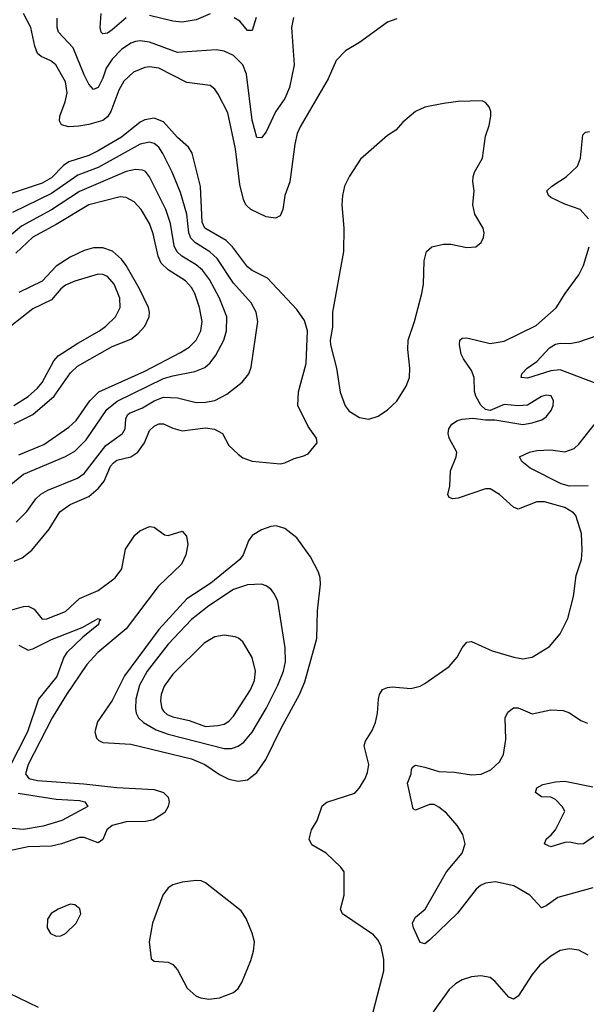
# Model space of a CAD drawing. Header units: inches. Extents: x 1649636 to 1815363, y 506543 to 641975.
# Tile 370 of 656: x 1712894 to 1715322, y 620742 to 624964. Entities that reach past the tile are written whole.
import ezdxf

# ---------------------------------------------------------------- set-up
doc = ezdxf.new("R2010")
doc.units = ezdxf.units.IN
doc.header["$MEASUREMENT"] = 0
doc.layers.add('B7612', color=7, linetype='Continuous')

msp = doc.modelspace()

# ---------------------------------------------------------------- linework, layer by layer
at = {"layer": 'B7612', "color": 5}
for points, elevation in [([(1714510, 624968.2), (1714470, 624953.3), (1714350, 624866.6), (1714289.4, 624830.6), (1714250.2, 624789.8), (1714216.1, 624710), (1714095.5, 624504.5), (1714083.3, 624476.7), (1714072.6, 624430), (1714051.1, 624268.9), (1714030.2, 624210), (1714021.5, 624150), (1714010, 624122.6), (1713990, 624112.7), (1713950, 624118.2), (1713884.7, 624150), (1713862.8, 624170), (1713852.7, 624192.7), (1713837.6, 624257.6), (1713818.2, 624410), (1713785.4, 624565.4), (1713744.8, 624644.9), (1713730, 624666.4), (1713710, 624682.2), (1713610, 624694.9), (1713490, 624756.7), (1713450, 624762.6), (1713430, 624759.6), (1713381.3, 624738.7), (1713340.1, 624699.9), (1713318, 624662), (1713284.2, 624570), (1713270, 624547.5), (1713250, 624532.1), (1713190, 624514), (1713147.3, 624507.3), (1713104.3, 624504.3), (1713073.4, 624513.4), (1713064.5, 624530), (1713065.7, 624550), (1713088.7, 624611.3), (1713097, 624650), (1713090, 624698.3), (1713049, 624770), (1713027, 624787), (1712986, 624806), (1712970, 624819.8), (1712958.4, 624850), (1712941.8, 624930), (1712910.4, 624990)], 680), ([(1714067, 624973), (1714058.5, 624930), (1714070.1, 624770), (1714050, 624672.7), (1714030, 624626), (1713990, 624569.6), (1713950, 624483.6), (1713930, 624457), (1713910, 624459.3), (1713890, 624533.2), (1713866.3, 624730), (1713850, 624770.8), (1713809.7, 624810), (1713770, 624829), (1713735.2, 624835.2), (1713570, 624823.4), (1713450, 624867.1), (1713410, 624873.9), (1713390, 624871.2), (1713370, 624863.2), (1713330, 624835.6), (1713290, 624795.2), (1713263.6, 624756.4), (1713250, 624713.7), (1713230, 624673.3), (1713210, 624664.4), (1713190, 624687.4), (1713170, 624727.4), (1713123.2, 624843.2), (1713059.3, 624910), (1713053.6, 624930), (1713054.8, 624970)], 660), ([(1713350, 624972.3), (1713290, 624920.3), (1713270, 624906.8), (1713250, 624903), (1713242.4, 624910), (1713238.7, 624930), (1713242.2, 624990)], 640), ([(1713710, 624988.7), (1713650, 624963.8), (1713590, 624953.1), (1713550, 624958.1), (1713450, 624982.4)], 640), ([(1713906.9, 624973.1), (1713890, 624917.2), (1713870, 624918), (1713837.4, 624957.4), (1713812.7, 624972.7)], 640), ([(1712870, 622641.5), (1712903.7, 622656.3), (1712945.4, 622690), (1713020.6, 622779.4), (1713066, 622854), (1713110, 622885.4), (1713190, 622919.8), (1713230, 622953.2), (1713255.1, 622984.9), (1713283.4, 623050), (1713295.5, 623064.5), (1713310, 623075.4), (1713370, 623090.1), (1713399.9, 623110), (1713427.8, 623150), (1713450, 623202.3), (1713470, 623220.9), (1713490, 623230.9), (1713510, 623231.7), (1713550, 623211.9), (1713590, 623201.7), (1713690, 623214.1), (1713728.4, 623208.4), (1713762.3, 623190), (1713790, 623138.4), (1713830, 623100.3), (1713850, 623085.5), (1713890, 623071.3), (1714010, 623059.5), (1714030, 623064.2), (1714070, 623083.1), (1714107.7, 623092.3), (1714130, 623102.8), (1714169, 623150), (1714165.2, 623170), (1714130, 623219.5), (1714086.3, 623310), (1714088, 623368), (1714121.1, 623490), (1714126.6, 623630), (1714114.7, 623674.7), (1714081.9, 623721.9), (1713955, 623855), (1713890, 623887.9), (1713870, 623904.5), (1713805.8, 623990), (1713777.8, 624017.8), (1713687.5, 624070), (1713675.2, 624095.2), (1713668.4, 624248.4), (1713632.2, 624392.2), (1713616.8, 624416.8), (1713570, 624459.5), (1713510, 624525.8), (1713470, 624542), (1713430, 624534.9), (1713410, 624524.5), (1713330, 624459.9), (1713230, 624402), (1713190, 624382.4), (1713104.8, 624355.2), (1713081.8, 624338.2), (1713030, 624285.9), (1712990, 624262.4), (1712810, 624203.1)], 720), ([(1715330.7, 624110), (1715295.8, 624150), (1715230, 624172.7), (1715170, 624201), (1715159.3, 624210), (1715152.9, 624230), (1715174, 624250), (1715235.6, 624290), (1715283.7, 624336.3), (1715297, 624370), (1715306.8, 624470), (1715318.2, 624481.8), (1715335.1, 624484.9)], 680), ([(1712878.4, 622810), (1712924.5, 622855.5), (1712963.2, 622910), (1712984.8, 622930), (1713013.7, 622946.3), (1713141.4, 622998.6), (1713170, 623018.5), (1713262.4, 623137.6), (1713333.6, 623190), (1713345.8, 623210), (1713347.8, 623252.2), (1713355.3, 623270), (1713363.6, 623276.4), (1713420.3, 623299.7), (1713470, 623330.1), (1713510, 623345.6), (1713570, 623342.8), (1713650, 623322.7), (1713690, 623323.5), (1713730, 623331.7), (1713781.1, 623358.9), (1713846.6, 623410), (1713875.2, 623444.8), (1713885.8, 623474.2), (1713914, 623670), (1713907.3, 623710), (1713886, 623750), (1713810, 623834.7), (1713739.6, 623939.6), (1713708.4, 623968.4), (1713647.2, 624007.2), (1713627.1, 624027.1), (1713618.5, 624050), (1713609.6, 624130), (1713582.8, 624222.8), (1713546.7, 624310), (1713506.8, 624390), (1713490, 624416.8), (1713470, 624433.5), (1713450, 624439.3), (1713410, 624429.9), (1713229.8, 624330.2), (1713142.6, 624297.4), (1713030, 624218.8), (1712862.7, 624137.3)], 740), ([(1712810, 622934), (1712910, 623015.1), (1713089.5, 623090.5), (1713130, 623113.2), (1713177.8, 623162.2), (1713267.4, 623292.6), (1713311.5, 623328.5), (1713510, 623425.1), (1713550, 623437.3), (1713644.8, 623455.2), (1713687, 623473), (1713710, 623493), (1713734.7, 623525.3), (1713768.1, 623590), (1713780.5, 623630), (1713780.8, 623690), (1713750.4, 623770), (1713706.7, 623850), (1713677.1, 623890), (1713650, 623912.3), (1713588.5, 623950), (1713567.3, 623970), (1713555, 623995), (1713539.3, 624090), (1713519.7, 624150), (1713449.9, 624289.9), (1713432.8, 624312.8), (1713419.2, 624319.2), (1713390, 624321.8), (1713350, 624313.8), (1713150, 624228), (1713030, 624148.1), (1712901.1, 624078.9), (1712830, 624018.4)], 760), ([(1712890, 623097.8), (1712997, 623143), (1713103.8, 623216.2), (1713135.1, 623244.9), (1713194.3, 623330), (1713232.2, 623367.8), (1713430, 623457.1), (1713582.8, 623537.2), (1713619.9, 623560.1), (1713649.9, 623590), (1713670.4, 623630), (1713675.4, 623670), (1713663.9, 623730), (1713644.3, 623790), (1713630, 623815.2), (1713604, 623844), (1713530, 623891.3), (1713500.5, 623920.5), (1713486.7, 623950), (1713465.3, 624045.3), (1713450.6, 624090.6), (1713414, 624150), (1713383.5, 624183.5), (1713350, 624201.8), (1713323.8, 624203.8), (1713190, 624170.7), (1713050, 624085.2), (1712950, 624031.6), (1712877.6, 623962.4)], 780), ([(1712870, 623230.4), (1712950, 623271.3), (1713041.2, 623350), (1713110.7, 623449.3), (1713141.4, 623478.6), (1713290, 623562.8), (1713370, 623594.6), (1713401.6, 623618.4), (1713429.2, 623650), (1713447.9, 623690), (1713450.5, 623710), (1713446, 623730), (1713407.2, 623810), (1713350, 623909.9), (1713330, 623937), (1713291, 623971), (1713250, 623985.6), (1713210, 623985.8), (1713170, 623974), (1713110, 623946.3), (1713050, 623907.6), (1712990, 623843.1), (1712890, 623794.8)], 820), ([(1714408.3, 620710), (1714453.9, 620886.1), (1714454.4, 620934.4), (1714442.4, 620990), (1714430, 621017.6), (1714410, 621039.7), (1714277, 621130), (1714268, 621150), (1714284.7, 621210), (1714283.6, 621310), (1714269.6, 621330), (1714206.3, 621390), (1714145.5, 621425.5), (1714134, 621450), (1714144.7, 621490), (1714168.8, 621530), (1714190, 621592.7), (1714210, 621608.7), (1714330, 621647.3), (1714349.7, 621670.3), (1714373.6, 621710), (1714384.2, 621735.8), (1714389.7, 621770), (1714369.7, 621850), (1714375.3, 621870), (1714404.3, 621915.7), (1714418.2, 621950), (1714426.6, 621990), (1714430.8, 622050), (1714436, 622070), (1714448.8, 622091.2), (1714470, 622100.3), (1714490, 622102.8), (1714570, 622096.5), (1714610, 622106), (1714630, 622116.9), (1714734, 622190), (1714768.4, 622230), (1714790, 622270.6), (1714810, 622294.9), (1714830, 622298.3), (1714918, 622258), (1715010.8, 622230), (1715050, 622223.9), (1715090, 622230.3), (1715164.1, 622275.9), (1715209.7, 622330), (1715243, 622397), (1715267.4, 622490), (1715278.6, 622581.4), (1715300.6, 622650), (1715303.9, 622690), (1715300.7, 622760.7), (1715277.5, 622837.5), (1715267.1, 622850), (1715230, 622872.7), (1715143.1, 622896.9), (1715110, 622895.9), (1715030, 622864.7), (1715010, 622873.7), (1714950, 622928.5), (1714910, 622952.4), (1714890, 622952.1), (1714772.3, 622912.2), (1714749.8, 622909.8), (1714734.7, 622914.7), (1714728.6, 622928.6), (1714736.3, 622963.7), (1714740.2, 623030), (1714763.6, 623090), (1714766.6, 623110), (1714733.6, 623170), (1714729.8, 623190), (1714733, 623210), (1714745.4, 623230), (1714770, 623245.7), (1714790, 623251.5), (1714835.8, 623255.8), (1714890, 623247.7), (1714930, 623248.2), (1715050, 623228), (1715090, 623234.9), (1715131.5, 623248.5), (1715150, 623261.3), (1715171.8, 623288.2), (1715180.5, 623310), (1715181.6, 623330), (1715170.7, 623350.7), (1715150, 623354), (1715130, 623348), (1715070, 623311.8), (1715030, 623308), (1714970, 623314), (1714910, 623288.7), (1714890, 623292.7), (1714870, 623311.8), (1714849.1, 623349.1), (1714843.2, 623370), (1714841.2, 623430), (1714830, 623460.3), (1714795, 623510), (1714786.1, 623530), (1714778.3, 623570), (1714780.4, 623590), (1714790, 623598.6), (1714810, 623599.2), (1714910, 623575.1), (1714970, 623586), (1715106.9, 623653.1), (1715192.2, 623727.8), (1715230.9, 623790), (1715289.8, 623870), (1715309.8, 623910), (1715333.5, 623990)], 680), ([(1712868.7, 623310), (1712930, 623348.9), (1712970, 623383.9), (1712990, 623408.6), (1713039.4, 623500.7), (1713058, 623522), (1713142.9, 623577.1), (1713235.9, 623630), (1713263.4, 623650), (1713304.2, 623690), (1713323.7, 623730), (1713322.5, 623770), (1713299, 623830), (1713270, 623863.2), (1713250, 623871.3), (1713230, 623872.2), (1713130, 623842.5), (1713090, 623825.4), (1713070, 623809.9), (1713030, 623763.2), (1712950, 623723.8), (1712807.4, 623612.6)], 840), ([(1715363.6, 623403.6), (1715210, 623462.6), (1715170, 623459), (1715070, 623426.4), (1715042, 623430), (1715045.6, 623445.6), (1715068.3, 623470), (1715110, 623498.7), (1715163.7, 623556.3), (1715190, 623573.3), (1715210, 623577.2), (1715250, 623575.3), (1715290, 623583), (1715367.8, 623610)], 660), ([(1715330, 622965.6), (1715250, 622963.9), (1715213.8, 622973.8), (1715081.1, 623041.1), (1715045.1, 623070), (1715036, 623090), (1715078.7, 623110), (1715110, 623117.3), (1715170, 623119.7), (1715230, 623110.8), (1715270, 623125.4), (1715290, 623143.5), (1715398.8, 623281.2)], 660), ([(1712850, 622431.2), (1712910, 622448.2), (1712930, 622448.6), (1712955.9, 622435.9), (1712990, 622393.1), (1713010, 622395), (1713090, 622427), (1713150, 622482), (1713230, 622516.6), (1713302.7, 622570), (1713331.2, 622610), (1713346.7, 622693.3), (1713386.4, 622753.6), (1713408.4, 622771.6), (1713450, 622790.2), (1713470, 622787.8), (1713514.5, 622754.5), (1713530, 622752.4), (1713590.2, 622770.2), (1713609.1, 622749.1), (1713613.7, 622713.7), (1713605.9, 622670), (1713587.7, 622630), (1713487, 622533), (1713350, 622352.5), (1713228.7, 622250), (1713181.3, 622198.7), (1713094.3, 622070), (1713033.2, 621970), (1712930.1, 621770), (1712919, 621730), (1712933.1, 621710), (1712970, 621701.2), (1713167.9, 621687.9), (1713310, 621671.4), (1713470, 621663.4), (1713510.2, 621650), (1713530.2, 621630), (1713534, 621610), (1713530.1, 621589.9), (1713515, 621565), (1713467, 621533), (1713433.8, 621526.2), (1713350, 621525), (1713290, 621509.3), (1713267.3, 621490), (1713250, 621448.5), (1713230, 621434.6), (1713170, 621457), (1713150, 621456.8), (1713072.2, 621430), (1713030, 621420.4), (1712930, 621416.7), (1712850, 621399.8)], 680), ([(1712890, 622282), (1712930, 622260.9), (1712950, 622266.1), (1713030, 622305.6), (1713161.6, 622358.4), (1713230, 622395.8), (1713240.7, 622390), (1713234.7, 622385.3), (1713231.4, 622370), (1713164, 622316), (1713095.5, 622250), (1713083.1, 622230), (1713052.3, 622147.7), (1712974.5, 622050), (1712926.6, 621910), (1712847, 621753)], 660), ([(1715350, 621240.9), (1715199.6, 621200.4), (1715150, 621163.5), (1715130, 621156.3), (1715080.4, 621210), (1715011.6, 621250), (1714932.3, 621267.7), (1714890, 621261.7), (1714868.6, 621251.4), (1714850, 621235.1), (1714770, 621132.7), (1714650, 621017.4), (1714630, 621001.6), (1714610, 621007), (1714581.4, 621070), (1714577.7, 621090), (1714580.8, 621099.2), (1714590, 621114.9), (1714631.2, 621150), (1714722.5, 621310), (1714789.9, 621390), (1714803.4, 621430), (1714792.2, 621470), (1714768.4, 621508.4), (1714722.2, 621562.2), (1714690, 621586.9), (1714670, 621598), (1714650, 621598.3), (1714590, 621574), (1714579.5, 621579.5), (1714555.9, 621690), (1714571, 621730), (1714573, 621750), (1714579.1, 621760.9), (1714590, 621767), (1714630, 621759.4), (1714690, 621739.8), (1714757.5, 621737.5), (1714830, 621726.5), (1714871, 621729), (1714912.7, 621747.3), (1714950, 621781.5), (1714967.5, 621812.5), (1714976.9, 621876.9), (1714974.5, 621970), (1714985.3, 621994.7), (1715010, 622013.6), (1715030, 622013.4), (1715090, 621987.4), (1715170, 622004), (1715222, 622002), (1715250, 621991.7), (1715298.5, 621958.5), (1715326.8, 621946.8)], 660), ([(1715357.3, 621462.7), (1715310, 621430.5), (1715290, 621428.4), (1715250, 621437.5), (1715230, 621436.3), (1715170, 621417.7), (1715146.8, 621426.8), (1715142, 621430), (1715149.6, 621450), (1715171.9, 621468.1), (1715189.7, 621490), (1715229.4, 621570), (1715218.4, 621590), (1715190, 621619.6), (1715170, 621629.6), (1715130, 621632), (1715103.7, 621650), (1715109.6, 621670), (1715136.2, 621683.8), (1715190, 621696.1), (1715230, 621699.1), (1715350, 621674.6)], 640), ([(1712887.7, 621647.7), (1713050, 621621.2), (1713150, 621616.3), (1713172.4, 621610), (1713186, 621590), (1713073.7, 621530), (1712994.1, 621505.9), (1712910, 621492), (1712810, 621500.3)], 660), ([(1715330, 620953.1), (1715290, 620974.5), (1715250, 620980.4), (1715210, 620972.1), (1715170, 620948.7), (1715123.2, 620910), (1715090.2, 620870), (1715030, 620776.2), (1715010, 620764.2), (1714990, 620773), (1714930, 620840.5), (1714910, 620856.2), (1714870, 620863.5), (1714830, 620859.1), (1714790, 620847.2), (1714761.3, 620830), (1714734.7, 620805.3), (1714665.5, 620710)], 680), ([(1712849.2, 620790), (1712972.7, 620730)], 680)]:
    msp.add_lwpolyline(points, dxfattribs=dict(at, elevation=elevation))
for points, elevation in [([(1714876.2, 624616.2), (1714773.4, 624613.4), (1714710, 624605.1), (1714630, 624589.7), (1714590, 624571.1), (1714535.3, 624524.7), (1714506, 624490), (1714470, 624467.4), (1714354.1, 624365.9), (1714307.1, 624292.9), (1714286.1, 624250), (1714277, 624210), (1714274.1, 624170), (1714282.4, 624070), (1714281.9, 623970), (1714234.7, 623710), (1714234.7, 623645.3), (1714224.4, 623590), (1714224.9, 623570), (1714251.7, 623470), (1714266.8, 623366.8), (1714288.4, 623308.4), (1714305.7, 623285.7), (1714350, 623258.5), (1714390, 623251.7), (1714430, 623264.2), (1714470, 623291.6), (1714510, 623328.9), (1714550, 623392), (1714563.9, 623430), (1714565.2, 623470), (1714556.8, 623550), (1714558.5, 623590), (1714585.4, 623670), (1714617.5, 623790), (1714624.3, 623830), (1714627.5, 623930), (1714637.5, 623970), (1714660.5, 623990), (1714710, 624002), (1714741.6, 624001.6), (1714810, 623986.7), (1714848, 623990), (1714871.3, 624008.7), (1714880.9, 624030), (1714883.7, 624050), (1714879.5, 624070), (1714843.6, 624130), (1714835.4, 624170), (1714841.7, 624230), (1714835.1, 624270), (1714836.4, 624290), (1714842.6, 624310), (1714876.4, 624370), (1714890, 624464.7), (1714905.1, 624510), (1714912.3, 624550), (1714912.3, 624570), (1714905.2, 624590), (1714890, 624609)], 720), ([(1713993.1, 622793.1), (1713970, 622791.3), (1713930, 622777.2), (1713890, 622752.8), (1713874.4, 622730), (1713850.8, 622670), (1713837.1, 622650), (1713712.5, 622547.4), (1713610, 622480.3), (1713490, 622348.5), (1713342.5, 622150), (1713290, 622045), (1713227.1, 621952.9), (1713216.1, 621910), (1713223, 621883), (1713232.5, 621872.5), (1713250, 621864.1), (1713370, 621857.6), (1713630, 621795.1), (1713686.4, 621770), (1713750, 621728), (1713790, 621707.7), (1713830, 621698.8), (1713870, 621704), (1713910, 621736.5), (1713948, 621792), (1714013.7, 621926.3), (1714093.3, 622070), (1714115.1, 622124.9), (1714166.7, 622310), (1714170.5, 622429.5), (1714183, 622543), (1714182, 622570), (1714174.5, 622594.5), (1714140.2, 622660.2), (1714082, 622742), (1714030, 622781.7)], 720), ([(1713930, 622542.9), (1713870, 622540.2), (1713810, 622521.1), (1713704.7, 622450), (1713630, 622391.9), (1713530, 622286.2), (1713439.3, 622170), (1713407.7, 622110), (1713391.7, 622050), (1713390.1, 622010), (1713393.4, 621990), (1713403.2, 621970), (1713424.4, 621950), (1713478.5, 621918.5), (1713530, 621900.5), (1713770, 621839.1), (1713800.7, 621839.3), (1713830, 621849.4), (1713853.6, 621866.4), (1713890, 621909.3), (1713950, 622010.2), (1714000.4, 622110), (1714024, 622170), (1714032.9, 622210), (1714031.4, 622270), (1713999.3, 622470), (1713984.1, 622504.1), (1713970, 622521.7), (1713950, 622536.1)], 740), ([(1713770, 622324.3), (1713730, 622317.2), (1713684.5, 622290), (1713550, 622158.3), (1713513.3, 622106.7), (1713500.6, 622070), (1713497.3, 622042.7), (1713502.7, 622010), (1713510, 621998.3), (1713525, 621985), (1713550, 621974.3), (1713619.3, 621959.3), (1713690, 621933.6), (1713743.2, 621936.8), (1713770, 621943.7), (1713790, 621956.6), (1713810, 621978.2), (1713882.2, 622090), (1713899.9, 622130), (1713904.7, 622170), (1713889.2, 622229.2), (1713850, 622295.6), (1713831.7, 622311.7), (1713817.3, 622317.3)], 760), ([(1713650, 621273), (1713590, 621265.4), (1713550, 621254.7), (1713530, 621241.6), (1713507.6, 621210), (1713463.1, 621090), (1713448.7, 621010), (1713457.3, 620937.3), (1713470, 620926.8), (1713530, 620922), (1713550, 620912), (1713570, 620890.4), (1713611.7, 620811.7), (1713650, 620777.4), (1713670, 620769.1), (1713703.8, 620763.8), (1713750, 620769.3), (1713810, 620793.1), (1713829.8, 620810.2), (1713845, 620835), (1713883.7, 620930), (1713895, 620970), (1713899.5, 621010), (1713890, 621047.3), (1713863.9, 621110), (1713843.2, 621143.2), (1713690, 621262.9), (1713671.3, 621271.3)], 720), ([(1713110, 621170.9), (1713058.4, 621150), (1713028.1, 621131.9), (1713012.7, 621107.3), (1713011.1, 621070), (1713025.9, 621045.9), (1713050, 621033.9), (1713070, 621035.1), (1713090, 621045.3), (1713135.3, 621090), (1713155.8, 621130), (1713151.3, 621151.3), (1713130, 621168.5)], 720)]:
    msp.add_lwpolyline(points, close=True, dxfattribs=dict(at, elevation=elevation))

doc.saveas('drawing.dxf')
